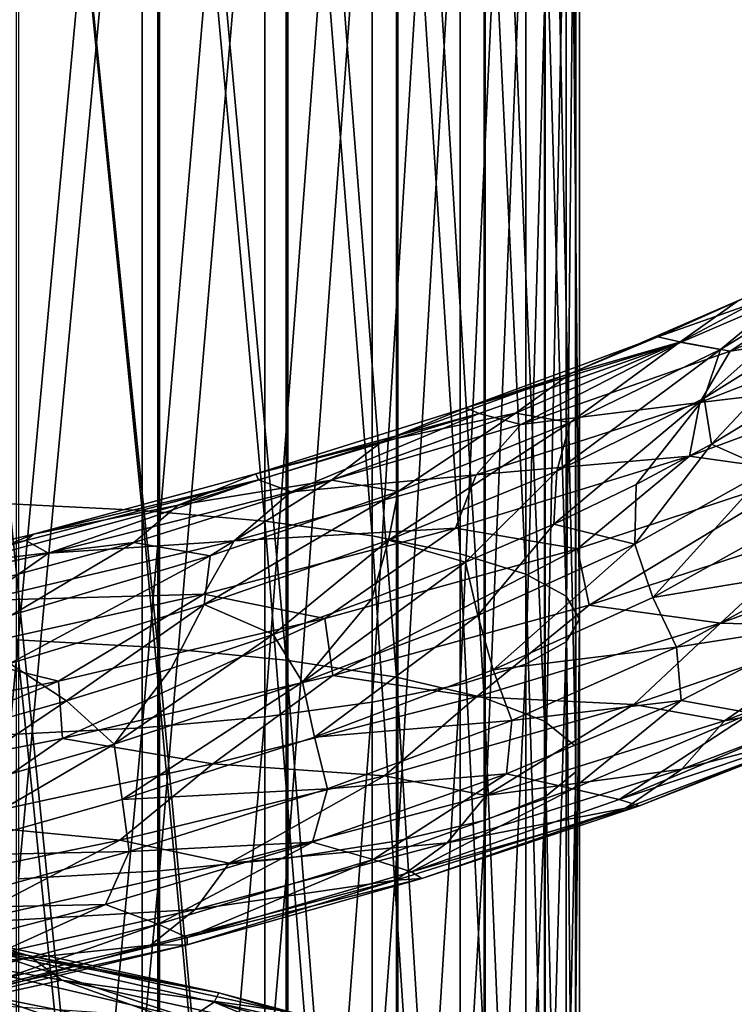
# Model space of a CAD drawing. Header units: metres. Extents: x -109 to 109, y -917 to 389.
# Tile 309 of 656: x 2 to 10, y -739 to -727. Entities that reach past the tile are written whole.
import ezdxf

# ---------------------------------------------------------------- set-up
doc = ezdxf.new("R2010")
doc.units = ezdxf.units.M
doc.layers.add('solid_24503124_XXX_01_SW0001', color=7, linetype='CONTINUOUS')
doc.layers.add('solid_24503124_XXX_01_SW0001_01', color=7, linetype='CONTINUOUS')

msp = doc.modelspace()

# ---------------------------------------------------------------- linework, layer by layer
at = {"layer": 'solid_24503124_XXX_01_SW0001'}
for points in [[(1.85458, -733.246582, 15.401797), (1.9489, -733.173584, 14.673655), (-0.776191, -733.821228, 14.669688)], [(-0.993684, -733.891113, 15.370623), (1.85458, -733.246582, 15.401797), (-0.776191, -733.821228, 14.669688)], [(-0.847065, -734.055847, 16.076361), (1.85458, -733.246582, 15.401797), (-0.993684, -733.891113, 15.370623)], [(1.315181, -733.96875, 16.734968), (2.128557, -733.402466, 16.071634), (-0.847065, -734.055847, 16.076361)], [(-1.020254, -736.283203, 17.654551), (2.247158, -734.935547, 17.496199), (-1.018922, -735.592712, 17.4916)], [(1.079681, -737.838562, 17.089447), (2.982114, -736.842529, 17.345129), (-0.283027, -737.514587, 17.460733)]]:
    msp.add_3dface(points, dxfattribs=at)
at = {"layer": 'solid_24503124_XXX_01_SW0001_01'}
for points in [[(3.252809, -716.951477, -391.483765), (1.658268, -716.911316, -391.00174), (3.252809, -732.887817, -389.482574)], [(1.658268, -716.911316, -391.00174), (1.658268, -732.807556, -389.005585), (3.252809, -732.887817, -389.482574)], [(4.722347, -717.016724, -392.266541), (3.252809, -716.951477, -391.483765), (4.722347, -733.018188, -390.257172)], [(3.252809, -716.951477, -391.483765), (3.252809, -732.887817, -389.482574), (4.722347, -733.018188, -390.257172)], [(6.010407, -717.104431, -393.319977), (4.722347, -717.016724, -392.266541), (6.010407, -733.193604, -391.299591)], [(4.722347, -717.016724, -392.266541), (4.722347, -733.018188, -390.257172), (6.010407, -733.193604, -391.299591)], [(7.067492, -717.211365, -394.603577), (6.010407, -717.104431, -393.319977), (7.067492, -733.407349, -392.569794)], [(6.010407, -717.104431, -393.319977), (6.010407, -733.193604, -391.299591), (7.067492, -733.407349, -392.569794)], [(7.852976, -717.333374, -396.068054), (7.067492, -717.211365, -394.603577), (7.852976, -733.651245, -394.018951)], [(7.067492, -717.211365, -394.603577), (7.067492, -733.407349, -392.569794), (7.852976, -733.651245, -394.018951)], [(8.336675, -717.465759, -397.657074), (7.852976, -717.333374, -396.068054), (8.336675, -733.915833, -395.59137)], [(7.852976, -717.333374, -396.068054), (7.852976, -733.651245, -394.018951), (8.336675, -733.915833, -395.59137)], [(8.5, -717.603394, -399.309631), (8.336675, -717.465759, -397.657074), (8.5, -734.19104, -397.226654)], [(8.336675, -717.465759, -397.657074), (8.336675, -733.915833, -395.59137), (8.5, -734.19104, -397.226654)], [(8.336675, -717.741089, -400.962158), (8.5, -717.603394, -399.309631), (8.336675, -734.466248, -398.861938)], [(8.5, -717.603394, -399.309631), (8.5, -734.19104, -397.226654), (8.336675, -734.466248, -398.861938)], [(7.852976, -717.873474, -402.551208), (8.336675, -717.741089, -400.962158), (7.852976, -734.730896, -400.434357)], [(8.336675, -717.741089, -400.962158), (8.336675, -734.466248, -398.861938), (7.852976, -734.730896, -400.434357)], [(3.437735, -734.53241, -10.721138), (1.744606, -734.438416, -11.258204), (1.744606, -717.78363, -9.055242)], [(3.437735, -717.830872, -8.512053), (3.437735, -734.53241, -10.721138), (1.744606, -717.78363, -9.055242)], [(4.980319, -734.685181, -9.848743), (3.437735, -734.53241, -10.721138), (3.437735, -717.830872, -8.512053)], [(4.980319, -717.907532, -7.629712), (4.980319, -734.685181, -9.848743), (3.437735, -717.830872, -8.512053)], [(7.852976, -717.873474, -402.551208), (7.852976, -734.730896, -400.434357), (7.067492, -734.974731, -401.883514)], [(7.067492, -717.995422, -404.015686), (7.852976, -717.873474, -402.551208), (7.067492, -734.974731, -401.883514)], [(6.304805, -734.889954, -8.679221), (4.980319, -734.685181, -9.848743), (4.980319, -717.907532, -7.629712)], [(6.304805, -718.010254, -6.446858), (6.304805, -734.889954, -8.679221), (4.980319, -717.907532, -7.629712)], [(4.722347, -718.190125, -406.352722), (6.010407, -718.102356, -405.299286), (4.722347, -735.363953, -404.196136)], [(6.010407, -718.102356, -405.299286), (6.010407, -735.188538, -403.153717), (4.722347, -735.363953, -404.196136)], [(6.010407, -718.102356, -405.299286), (7.067492, -717.995422, -404.015686), (6.010407, -735.188538, -403.153717)], [(7.067492, -717.995422, -404.015686), (7.067492, -734.974731, -401.883514), (6.010407, -735.188538, -403.153717)], [(7.353192, -735.137756, -7.263792), (6.304805, -734.889954, -8.679221), (6.304805, -718.010254, -6.446858)], [(7.353192, -718.134644, -5.015291), (7.353192, -735.137756, -7.263792), (6.304805, -718.010254, -6.446858)], [(3.252809, -718.255371, -407.135498), (4.722347, -718.190125, -406.352722), (3.252809, -735.494324, -404.970734)], [(4.722347, -718.190125, -406.352722), (4.722347, -735.363953, -404.196136), (3.252809, -735.494324, -404.970734)], [(8.079568, -735.417786, -5.664435), (7.353192, -735.137756, -7.263792), (7.353192, -718.134644, -5.015291)], [(8.079568, -718.275208, -3.397702), (8.079568, -735.417786, -5.664435), (7.353192, -718.134644, -5.015291)], [(1.658268, -718.295532, -407.617523), (3.252809, -718.255371, -407.135498), (1.658268, -735.574585, -405.447723)], [(3.252809, -718.255371, -407.135498), (3.252809, -735.494324, -404.970734), (1.658268, -735.574585, -405.447723)], [(8.452125, -735.717773, -3.951191), (8.079568, -735.417786, -5.664435), (8.079568, -718.275208, -3.397702)], [(8.452125, -718.42572, -1.664927), (8.452125, -735.717773, -3.951191), (8.079568, -718.275208, -3.397702)], [(8.454546, -736.024536, -2.19909), (8.452125, -735.717773, -3.951191), (8.452125, -718.42572, -1.664927)], [(8.454546, -718.579712, 0.10715), (8.454546, -736.024536, -2.19909), (8.452125, -718.42572, -1.664927)], [(8.086726, -736.324646, -0.484853), (8.454546, -736.024536, -2.19909), (8.454546, -718.579712, 0.10715)], [(8.086726, -718.730347, 1.840929), (8.086726, -736.324646, -0.484853), (8.454546, -718.579712, 0.10715)], [(7.364774, -736.605042, 1.116446), (8.086726, -736.324646, -0.484853), (8.086726, -718.730347, 1.840929)], [(7.364774, -718.871033, 3.460483), (7.364774, -736.605042, 1.116446), (8.086726, -718.730347, 1.840929)], [(6.320303, -736.853333, 2.534682), (7.364774, -736.605042, 1.116446), (7.364774, -718.871033, 3.460483)], [(6.320303, -718.995667, 4.894888), (6.320303, -736.853333, 2.534682), (7.364774, -718.871033, 3.460483)], [(4.999055, -737.058716, 3.707751), (6.320303, -736.853333, 2.534682), (6.320303, -718.995667, 4.894888)], [(4.999055, -719.098755, 6.08133), (4.999055, -737.058716, 3.707751), (6.320303, -718.995667, 4.894888)], [(3.458888, -737.212219, 4.58428), (4.999055, -737.058716, 3.707751), (4.999055, -719.098755, 6.08133)], [(3.458888, -719.175781, 6.967852), (3.458888, -737.212219, 4.58428), (4.999055, -719.098755, 6.08133)], [(1.767249, -737.307007, 5.125884), (3.458888, -737.212219, 4.58428), (3.458888, -719.175781, 6.967852)], [(1.767249, -719.223389, 7.515631), (1.767249, -737.307007, 5.125884), (3.458888, -719.175781, 6.967852)], [(9.438933, -730.805969, 11.939634), (11.450681, -729.904846, 10.21577), (10.404463, -730.36731, 10.27572)], [(11.842358, -729.957397, 10.842245), (11.450681, -729.904846, 10.21577), (9.438933, -730.805969, 11.939634)], [(9.717507, -730.868164, 12.622536), (11.842358, -729.957397, 10.842245), (9.438933, -730.805969, 11.939634)], [(9.703976, -730.868164, 10.085942), (11.382281, -729.973755, 8.359637), (10.18832, -730.957153, 8.962576)], [(10.404463, -730.36731, 10.27572), (11.382281, -729.973755, 8.359637), (9.703976, -730.868164, 10.085942)], [(10.307094, -730.978882, 13.060052), (11.842358, -729.957397, 10.842245), (9.717507, -730.868164, 12.622536)], [(11.382281, -729.973755, 8.359637), (11.678189, -730.046814, 7.156423), (10.18832, -730.957153, 8.962576)], [(10.307094, -730.978882, 13.060052), (12.503732, -730.048828, 11.169298), (11.842358, -729.957397, 10.842245)], [(11.678189, -730.046814, 7.156423), (11.450812, -730.632568, 6.901849), (9.99237, -731.541992, 8.6687)], [(10.18832, -730.957153, 8.962576), (11.678189, -730.046814, 7.156423), (9.99237, -731.541992, 8.6687)], [(12.322873, -730.668457, 12.226168), (12.503732, -730.048828, 11.169298), (10.307094, -730.978882, 13.060052)], [(8.397101, -731.239502, 11.808682), (10.404463, -730.36731, 10.27572), (9.703976, -730.868164, 10.085942)], [(9.438933, -730.805969, 11.939634), (10.404463, -730.36731, 10.27572), (8.397101, -731.239502, 11.808682)], [(9.99237, -731.541992, 8.6687), (11.450812, -730.632568, 6.901849), (10.081944, -732.093445, 8.332941)], [(11.450812, -730.632568, 6.901849), (10.891016, -731.600159, 7.399863), (10.081944, -732.093445, 8.332941)], [(9.942954, -731.593811, 14.058327), (12.322873, -730.668457, 12.226168), (10.307094, -730.978882, 13.060052)], [(12.325362, -731.310852, 12.910056), (12.322873, -730.668457, 12.226168), (9.942954, -731.593811, 14.058327)], [(7.136459, -731.657898, 13.284093), (9.438933, -730.805969, 11.939634), (8.397101, -731.239502, 11.808682)], [(9.717507, -730.868164, 12.622536), (9.438933, -730.805969, 11.939634), (7.136459, -731.657898, 13.284093)], [(7.293787, -731.726807, 14.003102), (9.717507, -730.868164, 12.622536), (7.136459, -731.657898, 13.284093)], [(7.792988, -731.855164, 14.536687), (9.717507, -730.868164, 12.622536), (7.293787, -731.726807, 14.003102)], [(7.732239, -731.722534, 11.494773), (9.703976, -730.868164, 10.085942), (8.385023, -731.832275, 10.479545)], [(8.397101, -731.239502, 11.808682), (9.703976, -730.868164, 10.085942), (7.732239, -731.722534, 11.494773)], [(7.792988, -731.855164, 14.536687), (10.307094, -730.978882, 13.060052), (9.717507, -730.868164, 12.622536)], [(9.703976, -730.868164, 10.085942), (10.18832, -730.957153, 8.962576), (8.385023, -731.832275, 10.479545)], [(9.942954, -731.593811, 14.058327), (10.307094, -730.978882, 13.060052), (7.792988, -731.855164, 14.536687)], [(10.18832, -730.957153, 8.962576), (9.99237, -731.541992, 8.6687), (8.22646, -732.416016, 10.152441)], [(8.385023, -731.832275, 10.479545), (10.18832, -730.957153, 8.962576), (8.22646, -732.416016, 10.152441)], [(6.132792, -732.061279, 12.967126), (8.397101, -731.239502, 11.808682), (7.732239, -731.722534, 11.494773)], [(7.136459, -731.657898, 13.284093), (8.397101, -731.239502, 11.808682), (6.132792, -732.061279, 12.967126)], [(9.817932, -732.23877, 14.724096), (12.325362, -731.310852, 12.910056), (9.942954, -731.593811, 14.058327)], [(11.24083, -732.435486, 14.222522), (12.325362, -731.310852, 12.910056), (9.817932, -732.23877, 14.724096)], [(9.99237, -731.541992, 8.6687), (9.177636, -732.578003, 9.187017), (8.188926, -733.050781, 9.951759)], [(8.22646, -732.416016, 10.152441), (9.99237, -731.541992, 8.6687), (8.188926, -733.050781, 9.951759)], [(9.99237, -731.541992, 8.6687), (10.081944, -732.093445, 8.332941), (9.177636, -732.578003, 9.187017)], [(4.613474, -732.450012, 14.205405), (7.136459, -731.657898, 13.284093), (6.132792, -732.061279, 12.967126)], [(7.293787, -731.726807, 14.003102), (7.136459, -731.657898, 13.284093), (4.613474, -732.450012, 14.205405)], [(7.258808, -732.459412, 15.446833), (9.942954, -731.593811, 14.058327), (7.792988, -731.855164, 14.536687)], [(9.817932, -732.23877, 14.724096), (9.942954, -731.593811, 14.058327), (7.258808, -732.459412, 15.446833)], [(10.081944, -732.093445, 8.332941), (10.891016, -731.600159, 7.399863), (10.76589, -732.396484, 7.603857)], [(4.645332, -732.522644, 14.939813), (7.293787, -731.726807, 14.003102), (4.613474, -732.450012, 14.205405)], [(5.038083, -732.66626, 15.551436), (7.293787, -731.726807, 14.003102), (4.645332, -732.522644, 14.939813)], [(5.038083, -732.66626, 15.551436), (7.792988, -731.855164, 14.536687), (7.293787, -731.726807, 14.003102)], [(5.524855, -732.526245, 12.538177), (7.732239, -731.722534, 11.494773), (6.323594, -732.661194, 11.656782)], [(6.132792, -732.061279, 12.967126), (7.732239, -731.722534, 11.494773), (5.524855, -732.526245, 12.538177)], [(7.732239, -731.722534, 11.494773), (8.385023, -731.832275, 10.479545), (6.323594, -732.661194, 11.656782)], [(7.258808, -732.459412, 15.446833), (7.792988, -731.855164, 14.536687), (5.038083, -732.66626, 15.551436)], [(8.385023, -731.832275, 10.479545), (8.22646, -732.416016, 10.152441), (6.207275, -733.243835, 11.303539)], [(6.323594, -732.661194, 11.656782), (8.385023, -731.832275, 10.479545), (6.207275, -733.243835, 11.303539)], [(3.681416, -732.823303, 13.715539), (6.132792, -732.061279, 12.967126), (5.524855, -732.526245, 12.538177)], [(4.613474, -732.450012, 14.205405), (6.132792, -732.061279, 12.967126), (3.681416, -732.823303, 13.715539)], [(10.081944, -732.093445, 8.332941), (10.76589, -732.396484, 7.603857), (9.160828, -733.29303, 9.218436)], [(9.177636, -732.578003, 9.187017), (10.081944, -732.093445, 8.332941), (9.160828, -733.29303, 9.218436)], [(7.011322, -733.102356, 16.073967), (9.817932, -732.23877, 14.724096), (7.258808, -732.459412, 15.446833)], [(8.472912, -733.347168, 15.832791), (9.817932, -732.23877, 14.724096), (7.011322, -733.102356, 16.073967)], [(8.472912, -733.347168, 15.832791), (11.24083, -732.435486, 14.222522), (9.817932, -732.23877, 14.724096)], [(9.160828, -733.29303, 9.218436), (10.76589, -732.396484, 7.603857), (9.378562, -733.933289, 9.291089)], [(10.76589, -732.396484, 7.603857), (11.011903, -733.024475, 7.638859), (9.378562, -733.933289, 9.291089)], [(1.85458, -733.246582, 15.401797), (4.645332, -732.522644, 14.939813), (1.9489, -733.173584, 14.673655)], [(2.128557, -733.402466, 16.071634), (4.645332, -732.522644, 14.939813), (1.85458, -733.246582, 15.401797)], [(1.9489, -733.173584, 14.673655), (4.613474, -732.450012, 14.205405), (3.681416, -732.823303, 13.715539)], [(4.645332, -732.522644, 14.939813), (4.613474, -732.450012, 14.205405), (1.9489, -733.173584, 14.673655)], [(2.128557, -733.402466, 16.071634), (5.038083, -732.66626, 15.551436), (4.645332, -732.522644, 14.939813)], [(4.353281, -733.254272, 16.349672), (7.258808, -732.459412, 15.446833), (5.038083, -732.66626, 15.551436)], [(7.011322, -733.102356, 16.073967), (7.258808, -732.459412, 15.446833), (4.353281, -733.254272, 16.349672)], [(6.207275, -733.243835, 11.303539), (8.22646, -732.416016, 10.152441), (7.129762, -733.508057, 10.616565)], [(8.22646, -732.416016, 10.152441), (8.188926, -733.050781, 9.951759), (7.129762, -733.508057, 10.616565)], [(8.61326, -734.023987, 15.965758), (11.24083, -732.435486, 14.222522), (8.472912, -733.347168, 15.832791)], [(8.61326, -734.023987, 15.965758), (11.421559, -733.102112, 14.330297), (11.24083, -732.435486, 14.222522)], [(3.150151, -733.270752, 13.184845), (5.524855, -732.526245, 12.538177), (4.066964, -733.434326, 12.455759)], [(3.681416, -732.823303, 13.715539), (5.524855, -732.526245, 12.538177), (3.150151, -733.270752, 13.184845)], [(5.524855, -732.526245, 12.538177), (6.323594, -732.661194, 11.656782), (4.066964, -733.434326, 12.455759)], [(8.188926, -733.050781, 9.951759), (9.177636, -732.578003, 9.187017), (9.160828, -733.29303, 9.218436)], [(4.353281, -733.254272, 16.349672), (5.038083, -732.66626, 15.551436), (2.128557, -733.402466, 16.071634)], [(6.323594, -732.661194, 11.656782), (6.207275, -733.243835, 11.303539), (3.996439, -734.01593, 12.084167)], [(4.066964, -733.434326, 12.455759), (6.323594, -732.661194, 11.656782), (3.996439, -734.01593, 12.084167)], [(1.11792, -733.517456, 14.027), (3.681416, -732.823303, 13.715539), (3.150151, -733.270752, 13.184845)], [(1.9489, -733.173584, 14.673655), (3.681416, -732.823303, 13.715539), (1.11792, -733.517456, 14.027)], [(3.252809, -732.887817, -389.482574), (1.658268, -732.807556, -389.005585), (3.252809, -748.601318, -386.15744)], [(1.658268, -732.807556, -389.005585), (1.658268, -748.481506, -385.688812), (3.252809, -748.601318, -386.15744)], [(4.722347, -733.018188, -390.257172), (3.252809, -732.887817, -389.482574), (4.722347, -748.795898, -386.918427)], [(3.252809, -732.887817, -389.482574), (3.252809, -748.601318, -386.15744), (4.722347, -748.795898, -386.918427)], [(3.99241, -733.890686, 16.919949), (7.011322, -733.102356, 16.073967), (4.353281, -733.254272, 16.349672)], [(5.443498, -734.184082, 16.935883), (7.011322, -733.102356, 16.073967), (3.99241, -733.890686, 16.919949)], [(6.010407, -733.193604, -391.299591), (4.722347, -733.018188, -390.257172), (6.010407, -749.0578, -387.942566)], [(4.722347, -733.018188, -390.257172), (4.722347, -748.795898, -386.918427), (6.010407, -749.0578, -387.942566)], [(5.443498, -734.184082, 16.935883), (8.472912, -733.347168, 15.832791), (7.011322, -733.102356, 16.073967)], [(7.129762, -733.508057, 10.616565), (8.188926, -733.050781, 9.951759), (7.278749, -734.147644, 10.530332)], [(8.188926, -733.050781, 9.951759), (9.160828, -733.29303, 9.218436), (7.278749, -734.147644, 10.530332)], [(8.61326, -734.023987, 15.965758), (10.191297, -734.23877, 15.12991), (11.421559, -733.102112, 14.330297)], [(9.378562, -733.933289, 9.291089), (11.011903, -733.024475, 7.638859), (11.350007, -733.60553, 7.816608)], [(11.421559, -733.102112, 14.330297), (10.191297, -734.23877, 15.12991), (12.818749, -733.280396, 13.249966)], [(-0.776191, -733.821228, 14.669688), (1.9489, -733.173584, 14.673655), (1.11792, -733.517456, 14.027)], [(7.067492, -733.407349, -392.569794), (6.010407, -733.193604, -391.299591), (7.067492, -749.376892, -389.190491)], [(6.010407, -733.193604, -391.299591), (6.010407, -749.0578, -387.942566), (7.067492, -749.376892, -389.190491)], [(-0.847065, -734.055847, 16.076361), (2.128557, -733.402466, 16.071634), (1.85458, -733.246582, 15.401797)], [(0.679839, -733.948242, 13.410041), (3.150151, -733.270752, 13.184845), (1.685602, -734.143738, 12.849931)], [(1.11792, -733.517456, 14.027), (3.150151, -733.270752, 13.184845), (0.679839, -733.948242, 13.410041)], [(1.315181, -733.96875, 16.734968), (4.353281, -733.254272, 16.349672), (2.128557, -733.402466, 16.071634)], [(3.99241, -733.890686, 16.919949), (4.353281, -733.254272, 16.349672), (1.315181, -733.96875, 16.734968)], [(3.150151, -733.270752, 13.184845), (4.066964, -733.434326, 12.455759), (1.685602, -734.143738, 12.849931)], [(3.996439, -734.01593, 12.084167), (6.207275, -733.243835, 11.303539), (4.824787, -734.375122, 11.628596)], [(6.207275, -733.243835, 11.303539), (6.006001, -733.949646, 11.176962), (4.824787, -734.375122, 11.628596)], [(5.539085, -734.868469, 17.086781), (8.472912, -733.347168, 15.832791), (5.443498, -734.184082, 16.935883)], [(5.539085, -734.868469, 17.086781), (8.61326, -734.023987, 15.965758), (8.472912, -733.347168, 15.832791)], [(6.207275, -733.243835, 11.303539), (7.129762, -733.508057, 10.616565), (6.006001, -733.949646, 11.176962)], [(7.278749, -734.147644, 10.530332), (9.160828, -733.29303, 9.218436), (7.461434, -734.798584, 10.635185)], [(9.160828, -733.29303, 9.218436), (9.378562, -733.933289, 9.291089), (7.461434, -734.798584, 10.635185)], [(12.818749, -733.280396, 13.249966), (10.191297, -734.23877, 15.12991), (11.865457, -734.284546, 13.781291)], [(4.066964, -733.434326, 12.455759), (3.996439, -734.01593, 12.084167), (1.663018, -734.724304, 12.468307)], [(1.685602, -734.143738, 12.849931), (4.066964, -733.434326, 12.455759), (1.663018, -734.724304, 12.468307)], [(7.852976, -733.651245, -394.018951), (7.067492, -733.407349, -392.569794), (7.852976, -749.740967, -390.614197)], [(7.067492, -733.407349, -392.569794), (7.067492, -749.376892, -389.190491), (7.852976, -749.740967, -390.614197)], [(7.129762, -733.508057, 10.616565), (7.278749, -734.147644, 10.530332), (5.175632, -734.949646, 11.494921)], [(6.006001, -733.949646, 11.176962), (7.129762, -733.508057, 10.616565), (5.175632, -734.949646, 11.494921)], [(8.336675, -733.915833, -395.59137), (7.852976, -733.651245, -394.018951), (8.336675, -750.135986, -392.159058)], [(7.852976, -733.651245, -394.018951), (7.852976, -749.740967, -390.614197), (8.336675, -750.135986, -392.159058)], [(9.378562, -733.933289, 9.291089), (11.350007, -733.60553, 7.816608), (9.664214, -734.52887, 9.519902)], [(9.664214, -734.52887, 9.519902), (11.350007, -733.60553, 7.816608), (11.520914, -734.236389, 8.409203)], [(0.852335, -734.593994, 17.230637), (3.99241, -733.890686, 16.919949), (1.315181, -733.96875, 16.734968)], [(2.247158, -734.935547, 17.496199), (3.99241, -733.890686, 16.919949), (0.852335, -734.593994, 17.230637)], [(2.247158, -734.935547, 17.496199), (5.443498, -734.184082, 16.935883), (3.99241, -733.890686, 16.919949)], [(7.461434, -734.798584, 10.635185), (9.378562, -733.933289, 9.291089), (9.664214, -734.52887, 9.519902)], [(8.5, -734.19104, -397.226654), (8.336675, -733.915833, -395.59137), (8.5, -750.546814, -393.765625)], [(8.336675, -733.915833, -395.59137), (8.336675, -750.135986, -392.159058), (8.5, -750.546814, -393.765625)], [(1.663018, -734.724304, 12.468307), (3.996439, -734.01593, 12.084167), (2.342408, -735.170349, 12.187383)], [(3.996439, -734.01593, 12.084167), (3.599025, -734.782715, 11.966732), (2.342408, -735.170349, 12.187383)], [(3.996439, -734.01593, 12.084167), (4.824787, -734.375122, 11.628596), (3.599025, -734.782715, 11.966732)], [(4.824787, -734.375122, 11.628596), (6.006001, -733.949646, 11.176962), (5.175632, -734.949646, 11.494921)], [(5.539085, -734.868469, 17.086781), (7.261564, -735.123108, 16.521452), (8.61326, -734.023987, 15.965758)], [(8.61326, -734.023987, 15.965758), (7.261564, -735.123108, 16.521452), (10.191297, -734.23877, 15.12991)], [(5.175632, -734.949646, 11.494921), (7.278749, -734.147644, 10.530332), (5.317643, -735.609314, 11.625512)], [(7.278749, -734.147644, 10.530332), (7.461434, -734.798584, 10.635185), (5.317643, -735.609314, 11.625512)], [(2.295032, -735.624512, 17.657234), (5.443498, -734.184082, 16.935883), (2.247158, -734.935547, 17.496199)], [(2.295032, -735.624512, 17.657234), (5.539085, -734.868469, 17.086781), (5.443498, -734.184082, 16.935883)], [(10.191297, -734.23877, 15.12991), (7.261564, -735.123108, 16.521452), (9.149439, -735.217407, 15.47493)], [(8.336675, -734.466248, -398.861938), (8.5, -734.19104, -397.226654), (8.336675, -750.957581, -395.372192)], [(8.5, -734.19104, -397.226654), (8.5, -750.546814, -393.765625), (8.336675, -750.957581, -395.372192)], [(10.191297, -734.23877, 15.12991), (9.149439, -735.217407, 15.47493), (11.865457, -734.284546, 13.781291)], [(10.23666, -735.410217, 14.444205), (11.865457, -734.284546, 13.781291), (9.149439, -735.217407, 15.47493)], [(9.664214, -734.52887, 9.519902), (11.520914, -734.236389, 8.409203), (9.717605, -735.16687, 10.124509)], [(9.717605, -735.16687, 10.124509), (11.520914, -734.236389, 8.409203), (10.556958, -735.319275, 10.237931)], [(10.23666, -735.410217, 14.444205), (12.784239, -734.440857, 12.566784), (11.865457, -734.284546, 13.781291)], [(4.824787, -734.375122, 11.628596), (5.175632, -734.949646, 11.494921), (2.91544, -735.690552, 12.081788)], [(3.599025, -734.782715, 11.966732), (4.824787, -734.375122, 11.628596), (2.91544, -735.690552, 12.081788)], [(3.437735, -750.97644, -14.384089), (1.744606, -750.836243, -14.910999), (1.744606, -734.438416, -11.258204)], [(3.437735, -734.53241, -10.721138), (3.437735, -750.97644, -14.384089), (1.744606, -734.438416, -11.258204)], [(7.461434, -734.798584, 10.635185), (9.664214, -734.52887, 9.519902), (7.686042, -735.406372, 10.905416)], [(7.686042, -735.406372, 10.905416), (9.664214, -734.52887, 9.519902), (9.717605, -735.16687, 10.124509)], [(7.852976, -734.730896, -400.434357), (8.336675, -734.466248, -398.861938), (7.852976, -751.3526, -396.917023)], [(8.336675, -734.466248, -398.861938), (8.336675, -750.957581, -395.372192), (7.852976, -751.3526, -396.917023)], [(12.243604, -735.035767, 12.372131), (12.784239, -734.440857, 12.566784), (10.23666, -735.410217, 14.444205)], [(-1.018922, -735.592712, 17.4916), (2.247158, -734.935547, 17.496199), (0.852335, -734.593994, 17.230637)], [(4.980319, -751.204102, -13.528187), (3.437735, -750.97644, -14.384089), (3.437735, -734.53241, -10.721138)], [(4.980319, -734.685181, -9.848743), (4.980319, -751.204102, -13.528187), (3.437735, -734.53241, -10.721138)], [(1.663018, -734.724304, 12.468307), (2.342408, -735.170349, 12.187383), (1.066585, -735.536865, 12.287608)], [(6.304805, -751.509338, -12.380774), (4.980319, -751.204102, -13.528187), (4.980319, -734.685181, -9.848743)], [(6.304805, -734.889954, -8.679221), (6.304805, -751.509338, -12.380774), (4.980319, -734.685181, -9.848743)], [(7.067492, -734.974731, -401.883514), (7.852976, -734.730896, -400.434357), (7.067492, -751.716675, -398.340759)], [(7.852976, -734.730896, -400.434357), (7.852976, -751.3526, -396.917023), (7.067492, -751.716675, -398.340759)], [(2.295032, -735.624512, 17.657234), (4.100088, -735.927612, 17.392029), (5.539085, -734.868469, 17.086781)], [(2.342408, -735.170349, 12.187383), (3.599025, -734.782715, 11.966732), (2.91544, -735.690552, 12.081788)], [(5.539085, -734.868469, 17.086781), (4.100088, -735.927612, 17.392029), (7.261564, -735.123108, 16.521452)], [(5.317643, -735.609314, 11.625512), (7.461434, -734.798584, 10.635185), (7.686042, -735.406372, 10.905416)], [(-1.020254, -736.283203, 17.654551), (2.295032, -735.624512, 17.657234), (2.247158, -734.935547, 17.496199)], [(2.91544, -735.690552, 12.081788), (5.175632, -734.949646, 11.494921), (3.012354, -736.356567, 12.230741)], [(5.175632, -734.949646, 11.494921), (5.317643, -735.609314, 11.625512), (3.012354, -736.356567, 12.230741)], [(6.010407, -735.188538, -403.153717), (7.067492, -734.974731, -401.883514), (6.010407, -752.035767, -399.588684)], [(7.067492, -734.974731, -401.883514), (7.067492, -751.716675, -398.340759), (6.010407, -752.035767, -399.588684)], [(7.353192, -751.878784, -10.992106), (6.304805, -751.509338, -12.380774), (6.304805, -734.889954, -8.679221)], [(7.353192, -735.137756, -7.263792), (7.353192, -751.878784, -10.992106), (6.304805, -734.889954, -8.679221)], [(9.724434, -735.992493, 14.153231), (12.243604, -735.035767, 12.372131), (10.23666, -735.410217, 14.444205)], [(11.533131, -735.521851, 12.162524), (12.243604, -735.035767, 12.372131), (9.724434, -735.992493, 14.153231)], [(2.342408, -735.170349, 12.187383), (2.91544, -735.690552, 12.081788), (0.567188, -736.363037, 12.269801)], [(1.066585, -735.536865, 12.287608), (2.342408, -735.170349, 12.187383), (0.567188, -736.363037, 12.269801)], [(7.261564, -735.123108, 16.521452), (4.100088, -735.927612, 17.392029), (6.157845, -736.073608, 16.674374)], [(4.722347, -735.363953, -404.196136), (6.010407, -735.188538, -403.153717), (4.722347, -752.297668, -400.612793)], [(6.010407, -735.188538, -403.153717), (6.010407, -752.035767, -399.588684), (4.722347, -752.297668, -400.612793)], [(7.261564, -735.123108, 16.521452), (6.157845, -736.073608, 16.674374), (9.149439, -735.217407, 15.47493)], [(7.377572, -736.307495, 15.850825), (9.149439, -735.217407, 15.47493), (6.157845, -736.073608, 16.674374)], [(8.079568, -752.296204, -9.422984), (7.353192, -751.878784, -10.992106), (7.353192, -735.137756, -7.263792)], [(8.079568, -735.417786, -5.664435), (8.079568, -752.296204, -9.422984), (7.353192, -735.137756, -7.263792)], [(7.377572, -736.307495, 15.850825), (10.23666, -735.410217, 14.444205), (9.149439, -735.217407, 15.47493)], [(7.622176, -736.047363, 11.503024), (9.717605, -735.16687, 10.124509), (8.417422, -736.229431, 11.760765)], [(7.686042, -735.406372, 10.905416), (9.717605, -735.16687, 10.124509), (7.622176, -736.047363, 11.503024)], [(9.717605, -735.16687, 10.124509), (10.556958, -735.319275, 10.237931), (8.417422, -736.229431, 11.760765)], [(8.417422, -736.229431, 11.760765), (10.556958, -735.319275, 10.237931), (8.973034, -736.357117, 12.235437)], [(10.556958, -735.319275, 10.237931), (11.191648, -735.425903, 10.60876), (8.973034, -736.357117, 12.235437)], [(3.252809, -735.494324, -404.970734), (4.722347, -735.363953, -404.196136), (3.252809, -752.492249, -401.37381)], [(4.722347, -735.363953, -404.196136), (4.722347, -752.297668, -400.612793), (3.252809, -752.492249, -401.37381)], [(5.317643, -735.609314, 11.625512), (7.686042, -735.406372, 10.905416), (5.474404, -736.226624, 11.926147)], [(5.474404, -736.226624, 11.926147), (7.686042, -735.406372, 10.905416), (7.622176, -736.047363, 11.503024)], [(9.724434, -735.992493, 14.153231), (10.23666, -735.410217, 14.444205), (7.377572, -736.307495, 15.850825)], [(8.452125, -752.743286, -7.742129), (8.079568, -752.296204, -9.422984), (8.079568, -735.417786, -5.664435)], [(8.452125, -735.717773, -3.951191), (8.452125, -752.743286, -7.742129), (8.079568, -735.417786, -5.664435)], [(8.973034, -736.357117, 12.235437), (11.191648, -735.425903, 10.60876), (11.552045, -735.490967, 11.248039)], [(1.658268, -735.574585, -405.447723), (3.252809, -735.494324, -404.970734), (1.658268, -752.612061, -401.842438)], [(3.252809, -735.494324, -404.970734), (3.252809, -752.492249, -401.37381), (1.658268, -752.612061, -401.842438)], [(8.973034, -736.357117, 12.235437), (11.552045, -735.490967, 11.248039), (9.219076, -736.432251, 12.92534)], [(9.052053, -736.458862, 13.818752), (11.533131, -735.521851, 12.162524), (9.724434, -735.992493, 14.153231)], [(9.219076, -736.432251, 12.92534), (11.533131, -735.521851, 12.162524), (9.052053, -736.458862, 13.818752)], [(9.219076, -736.432251, 12.92534), (11.552045, -735.490967, 11.248039), (11.533131, -735.521851, 12.162524)], [(-1.020254, -736.283203, 17.654551), (0.825958, -736.635437, 17.70223), (2.295032, -735.624512, 17.657234)], [(0.567188, -736.363037, 12.269801), (2.91544, -735.690552, 12.081788), (0.61604, -737.032837, 12.429249)], [(2.91544, -735.690552, 12.081788), (3.012354, -736.356567, 12.230741), (0.61604, -737.032837, 12.429249)], [(2.295032, -735.624512, 17.657234), (0.825958, -736.635437, 17.70223), (4.100088, -735.927612, 17.392029)], [(3.012354, -736.356567, 12.230741), (5.317643, -735.609314, 11.625512), (5.474404, -736.226624, 11.926147)], [(8.454546, -753.200562, -6.023155), (8.452125, -752.743286, -7.742129), (8.452125, -735.717773, -3.951191)], [(8.454546, -736.024536, -2.19909), (8.454546, -753.200562, -6.023155), (8.452125, -735.717773, -3.951191)], [(4.100088, -735.927612, 17.392029), (0.825958, -736.635437, 17.70223), (2.982114, -736.842529, 17.345129)], [(4.100088, -735.927612, 17.392029), (2.982114, -736.842529, 17.345129), (6.157845, -736.073608, 16.674374)], [(5.29607, -736.866089, 12.497561), (7.622176, -736.047363, 11.503024), (6.022032, -737.076477, 12.888988)], [(5.474404, -736.226624, 11.926147), (7.622176, -736.047363, 11.503024), (5.29607, -736.866089, 12.497561)], [(7.622176, -736.047363, 11.503024), (8.417422, -736.229431, 11.760765), (6.022032, -737.076477, 12.888988)], [(6.909988, -736.876465, 15.470508), (9.724434, -735.992493, 14.153231), (7.377572, -736.307495, 15.850825)], [(9.052053, -736.458862, 13.818752), (9.724434, -735.992493, 14.153231), (6.909988, -736.876465, 15.470508)], [(8.086726, -753.647949, -4.341325), (8.454546, -753.200562, -6.023155), (8.454546, -736.024536, -2.19909)], [(8.086726, -736.324646, -0.484853), (8.086726, -753.647949, -4.341325), (8.454546, -736.024536, -2.19909)], [(4.29364, -737.1203, 16.74242), (6.157845, -736.073608, 16.674374), (2.982114, -736.842529, 17.345129)], [(4.29364, -737.1203, 16.74242), (7.377572, -736.307495, 15.850825), (6.157845, -736.073608, 16.674374)], [(3.012354, -736.356567, 12.230741), (5.474404, -736.226624, 11.926147), (3.096539, -736.980408, 12.549899)], [(3.096539, -736.980408, 12.549899), (5.474404, -736.226624, 11.926147), (5.29607, -736.866089, 12.497561)], [(6.022032, -737.076477, 12.888988), (8.417422, -736.229431, 11.760765), (6.481267, -737.223022, 13.452063)], [(8.417422, -736.229431, 11.760765), (8.973034, -736.357117, 12.235437), (6.481267, -737.223022, 13.452063)], [(0.61604, -737.032837, 12.429249), (3.012354, -736.356567, 12.230741), (3.096539, -736.980408, 12.549899)], [(6.909988, -736.876465, 15.470508), (7.377572, -736.307495, 15.850825), (4.29364, -737.1203, 16.74242)], [(6.481267, -737.223022, 13.452063), (8.973034, -736.357117, 12.235437), (9.219076, -736.432251, 12.92534)], [(7.364774, -754.065857, -2.770299), (8.086726, -753.647949, -4.341325), (8.086726, -736.324646, -0.484853)], [(7.364774, -736.605042, 1.116446), (7.364774, -754.065857, -2.770299), (8.086726, -736.324646, -0.484853)], [(6.296978, -737.322876, 15.020521), (9.052053, -736.458862, 13.818752), (6.909988, -736.876465, 15.470508)], [(6.605818, -737.304932, 14.172345), (9.052053, -736.458862, 13.818752), (6.296978, -737.322876, 15.020521)], [(6.481267, -737.223022, 13.452063), (9.219076, -736.432251, 12.92534), (6.605818, -737.304932, 14.172345)], [(6.605818, -737.304932, 14.172345), (9.219076, -736.432251, 12.92534), (9.052053, -736.458862, 13.818752)], [(0.825958, -736.635437, 17.70223), (-0.283027, -737.514587, 17.460733), (2.982114, -736.842529, 17.345129)], [(6.320303, -754.436035, -1.378878), (7.364774, -754.065857, -2.770299), (7.364774, -736.605042, 1.116446)], [(6.320303, -736.853333, 2.534682), (6.320303, -754.436035, -1.378878), (7.364774, -736.605042, 1.116446)], [(1.079681, -737.838562, 17.089447), (4.29364, -737.1203, 16.74242), (2.982114, -736.842529, 17.345129)], [(2.810314, -737.613953, 13.077954), (5.29607, -736.866089, 12.497561), (3.443535, -737.85022, 13.58697)], [(3.096539, -736.980408, 12.549899), (5.29607, -736.866089, 12.497561), (2.810314, -737.613953, 13.077954)], [(5.29607, -736.866089, 12.497561), (6.022032, -737.076477, 12.888988), (3.443535, -737.85022, 13.58697)], [(3.885874, -737.675842, 16.283461), (6.909988, -736.876465, 15.470508), (4.29364, -737.1203, 16.74242)], [(6.296978, -737.322876, 15.020521), (6.909988, -736.876465, 15.470508), (3.885874, -737.675842, 16.283461)], [(4.999055, -754.742188, -0.227985), (6.320303, -754.436035, -1.378878), (6.320303, -736.853333, 2.534682)], [(4.999055, -737.058716, 3.707751), (4.999055, -754.742188, -0.227985), (6.320303, -736.853333, 2.534682)], [(0.61604, -737.032837, 12.429249), (3.096539, -736.980408, 12.549899), (0.625116, -737.659912, 12.754413)], [(0.625116, -737.659912, 12.754413), (3.096539, -736.980408, 12.549899), (2.810314, -737.613953, 13.077954)], [(3.885874, -737.675842, 16.283461), (4.29364, -737.1203, 16.74242), (1.079681, -737.838562, 17.089447)], [(3.443535, -737.85022, 13.58697), (6.022032, -737.076477, 12.888988), (3.791833, -738.012512, 14.219713)], [(3.458888, -754.970947, 0.631972), (4.999055, -754.742188, -0.227985), (4.999055, -737.058716, 3.707751)], [(3.458888, -737.212219, 4.58428), (3.458888, -754.970947, 0.631972), (4.999055, -737.058716, 3.707751)], [(6.022032, -737.076477, 12.888988), (6.481267, -737.223022, 13.452063), (3.791833, -738.012512, 14.219713)], [(1.767249, -755.112305, 1.163337), (3.458888, -754.970947, 0.631972), (3.458888, -737.212219, 4.58428)], [(1.767249, -737.307007, 5.125884), (1.767249, -755.112305, 1.163337), (3.458888, -737.212219, 4.58428)], [(3.791833, -738.012512, 14.219713), (6.481267, -737.223022, 13.452063), (6.605818, -737.304932, 14.172345)], [(3.352018, -738.102966, 15.731926), (6.296978, -737.322876, 15.020521), (3.885874, -737.675842, 16.283461)], [(3.791604, -738.097595, 14.949883), (6.296978, -737.322876, 15.020521), (3.352018, -738.102966, 15.731926)], [(3.791604, -738.097595, 14.949883), (6.605818, -737.304932, 14.172345), (6.296978, -737.322876, 15.020521)], [(3.791833, -738.012512, 14.219713), (6.605818, -737.304932, 14.172345), (3.791604, -738.097595, 14.949883)], [(1.88778, -738.228638, -19.849985), (-1.190577, -737.689392, -19.792019), (1.231178, -738.041626, -19.186722)], [(-0.877721, -737.972656, -20.452362), (-1.190577, -737.689392, -19.792019), (1.88778, -738.228638, -19.849985)], [(0.239985, -738.282959, 13.222016), (2.810314, -737.613953, 13.077954), (0.760908, -738.542053, 13.830406)], [(0.625116, -737.659912, 12.754413), (2.810314, -737.613953, 13.077954), (0.239985, -738.282959, 13.222016)], [(0.744404, -738.380859, 16.563902), (3.885874, -737.675842, 16.283461), (1.079681, -737.838562, 17.089447)], [(3.352018, -738.102966, 15.731926), (3.885874, -737.675842, 16.283461), (0.744404, -738.380859, 16.563902)], [(2.810314, -737.613953, 13.077954), (3.443535, -737.85022, 13.58697), (0.760908, -738.542053, 13.830406)], [(0.760908, -738.542053, 13.830406), (3.443535, -737.85022, 13.58697), (0.987513, -738.716614, 14.512567)], [(3.443535, -737.85022, 13.58697), (3.791833, -738.012512, 14.219713), (0.987513, -738.716614, 14.512567)], [(2.288798, -738.5224, -20.450474), (-0.877721, -737.972656, -20.452362), (1.88778, -738.228638, -19.849985)], [(1.412978, -738.713562, -21.032932), (-0.877721, -737.972656, -20.452362), (2.288798, -738.5224, -20.450474)], [(0.987513, -738.716614, 14.512567), (3.791833, -738.012512, 14.219713), (3.791604, -738.097595, 14.949883)], [(4.17051, -738.676819, -18.842768), (1.231178, -738.041626, -19.186722), (1.304879, -738.150879, -18.471561)], [(1.88778, -738.228638, -19.849985), (1.231178, -738.041626, -19.186722), (4.17051, -738.676819, -18.842768)], [(0.306166, -738.789734, 15.926612), (3.352018, -738.102966, 15.731926), (0.744404, -738.380859, 16.563902)], [(0.862701, -738.801025, 15.231341), (3.352018, -738.102966, 15.731926), (0.306166, -738.789734, 15.926612)], [(0.862701, -738.801025, 15.231341), (3.791604, -738.097595, 14.949883), (3.352018, -738.102966, 15.731926)], [(0.987513, -738.716614, 14.512567), (3.791604, -738.097595, 14.949883), (0.862701, -738.801025, 15.231341)], [(1.304879, -738.150879, -18.471561), (1.127826, -738.353943, -17.797255), (3.819672, -738.984375, -17.493193)], [(4.11376, -738.78772, -18.126724), (1.304879, -738.150879, -18.471561), (3.819672, -738.984375, -17.493193)], [(4.17051, -738.676819, -18.842768), (1.304879, -738.150879, -18.471561), (4.11376, -738.78772, -18.126724)], [(4.908154, -738.886902, -19.38891), (1.88778, -738.228638, -19.849985), (4.17051, -738.676819, -18.842768)], [(2.288798, -738.5224, -20.450474), (1.88778, -738.228638, -19.849985), (4.908154, -738.886902, -19.38891)], [(3.819672, -738.984375, -17.493193), (1.127826, -738.353943, -17.797255), (1.587427, -738.832214, -17.181475)], [(4.63693, -739.358643, -20.636194), (1.412978, -738.713562, -21.032932), (2.288798, -738.5224, -20.450474)], [(5.385366, -739.195801, -19.9167), (2.288798, -738.5224, -20.450474), (4.908154, -738.886902, -19.38891)], [(4.63693, -739.358643, -20.636194), (2.288798, -738.5224, -20.450474), (5.385366, -739.195801, -19.9167)], [(4.697458, -739.824646, -21.026039), (1.412978, -738.713562, -21.032932), (4.63693, -739.358643, -20.636194)], [(4.697458, -739.824646, -21.026039), (1.424576, -739.177673, -21.427233), (1.412978, -738.713562, -21.032932)], [(6.980993, -739.428345, -18.005312), (4.17051, -738.676819, -18.842768), (4.11376, -738.78772, -18.126724)], [(4.908154, -738.886902, -19.38891), (4.17051, -738.676819, -18.842768), (6.980993, -739.428345, -18.005312)], [(4.11376, -738.78772, -18.126724), (3.819672, -738.984375, -17.493193), (6.393508, -739.721375, -16.737329)], [(6.795894, -739.535461, -17.311289), (4.11376, -738.78772, -18.126724), (6.393508, -739.721375, -16.737329)], [(6.980993, -739.428345, -18.005312), (4.11376, -738.78772, -18.126724), (6.795894, -739.535461, -17.311289)]]:
    msp.add_3dface(points, dxfattribs=at)

doc.saveas('drawing.dxf')
